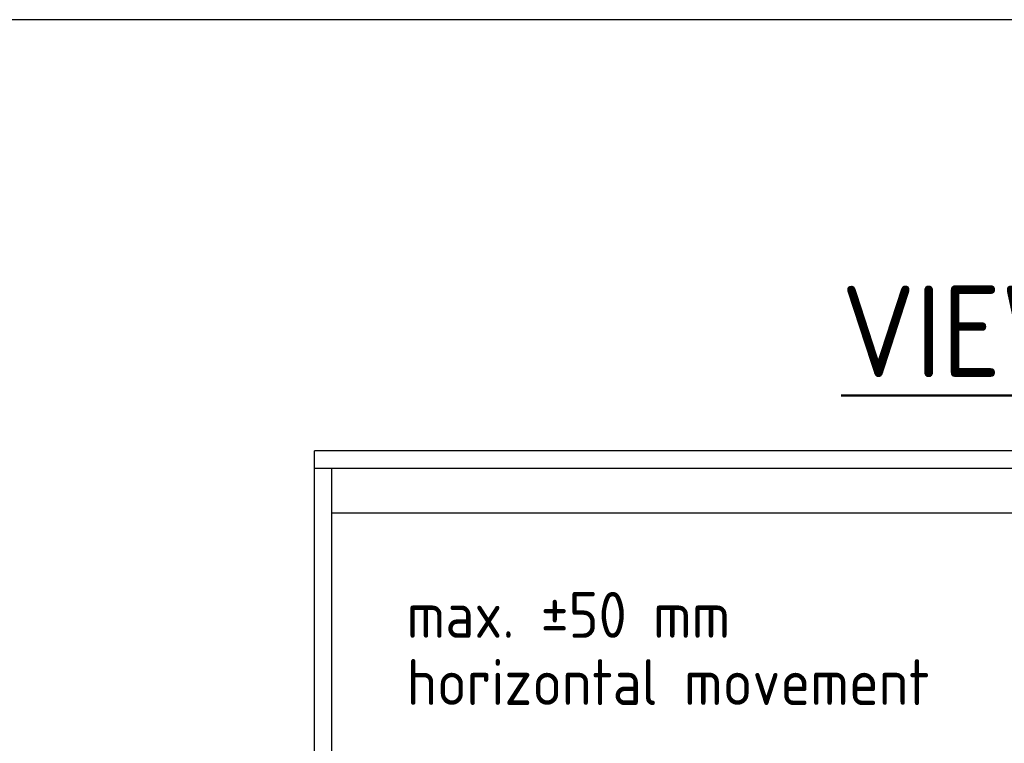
# Model space of a CAD drawing. Header units: millimetres. Extents: x -34725 to 178350, y -13707 to 126150.
# Tile 257 of 272: x 35058 to 46343, y 117862 to 126150. Entities that reach past the tile are written whole.
import ezdxf

# ---------------------------------------------------------------- set-up
doc = ezdxf.new("R2010")
doc.units = ezdxf.units.MM
for name, color, linetype, lineweight in [('AM_0', 7, 'CONTINUOUS', 50), ('AM_4', 3, 'CONTINUOUS', 25), ('AM_6', 2, 'CONTINUOUS', 35)]:
    doc.layers.add(name, color=color, linetype=linetype, lineweight=lineweight)
doc.layers.add('VIEW', color=1, linetype='CONTINUOUS')
doc.styles.get("Standard").update_dxf_attribs({"font": 'isocp.shx'})

msp = doc.modelspace()

# ---------------------------------------------------------------- linework, layer by layer
at = {"layer": 'AM_4'}
for p, q in [((53836.896, 121211.467), (38436.896, 121211.467)), ((38436.896, 113711.467), (38436.896, 121211.467)), ((53836.896, 121011.467), (38436.896, 121011.467)), ((38636.896, 113911.467), (38636.896, 121011.467)), ((38636.896, 120503.467), (53636.896, 120503.467))]:
    msp.add_line(p, q, dxfattribs=at)
at = {"layer": 'VIEW'}
msp.add_lwpolyline([(0, 0), (178350, 0), (178350, 126150), (0, 126150)], close=True, dxfattribs=at)

# ---------------------------------------------------------------- texts
at = {"layer": 'AM_0'}
msp.add_text('%%uVIEW E', height=1050, dxfattribs=at).set_placement((44474.62, 122055.557))
at = {"layer": 'AM_6', "color": 2}
for s, p in [('max. %%p50 mm', (39492.879, 119070.58)), ('horizontal movement', (39492.879, 118300.662))]:
    msp.add_text(s, height=525, dxfattribs=at).set_placement(p)

doc.saveas('drawing.dxf')
